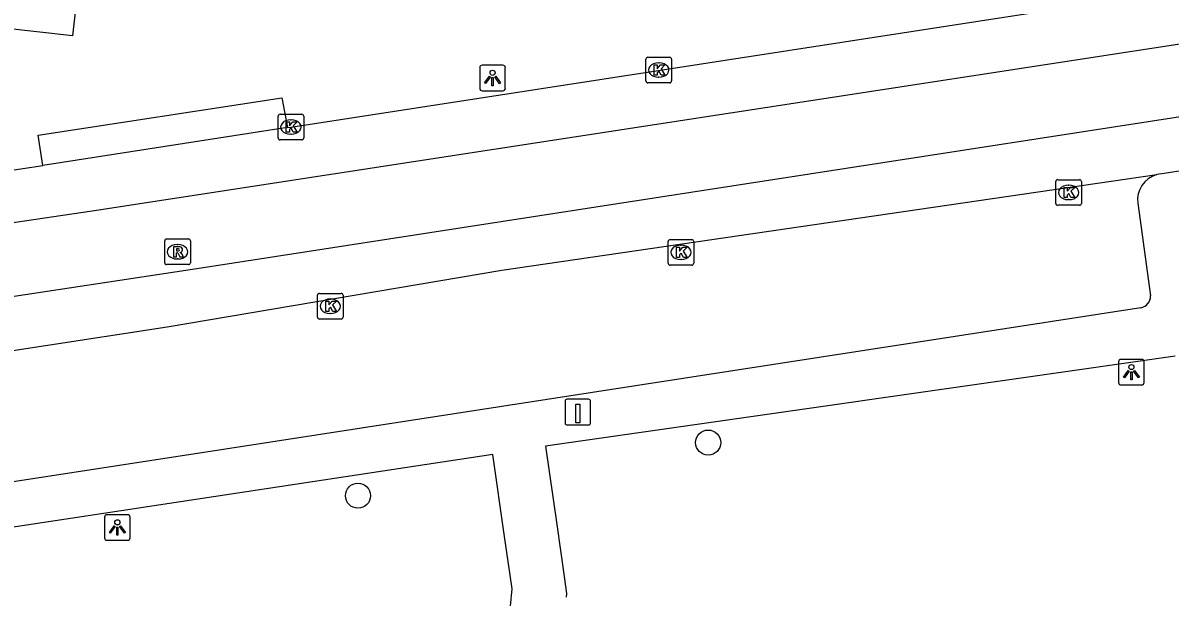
# Model space of a CAD drawing. Extents: x 162026 to 163499, y 387297 to 388169.
# Drawn here: x 162460.15 to 162504.91, y 387523.33 to 387545.73 of the extents above; entities that cross this region are included whole.
import ezdxf

# ---------------------------------------------------------------- set-up
doc = ezdxf.new("R2010")
doc.units = 0
for name, color, linetype in [('IMGEO_Boom', 7, 'Continuous'), ('IMGEO_Kolk', 7, 'Continuous'), ('IMGEO_Laadpaal', 7, 'Continuous'), ('IMGEO_Lichtpunt', 7, 'Continuous'), ('IMGEO_Rijbaan_lokaal_gesloten', 7, 'Continuous'), ('IMGEO_Rioolput', 7, 'Continuous'), ('IMGEO_Voetpad_open', 7, 'Continuous')]:
    doc.layers.add(name, color=color, linetype=linetype)

msp = doc.modelspace()

# ---------------------------------------------------------------- linework, layer by layer
at = {"layer": 'IMGEO_Boom'}
for centre in [(162486.885, 387529.36), (162473.219, 387527.288)]:
    msp.add_circle(centre, 0.489, dxfattribs=at)
at = {"layer": 'IMGEO_Kolk'}
for p, q in [((162484.454, 387543.469), (162484.454, 387544.321)), ((162484.529, 387544.395), (162485.381, 387544.395)), ((162484.942, 387544.175), (162484.967, 387544.175)), ((162485.455, 387544.321), (162485.455, 387543.469)), ((162485.381, 387543.395), (162484.529, 387543.395)), ((162484.965, 387543.615), (162484.94, 387543.615)), ((162470.102, 387541.246), (162470.102, 387542.098)), ((162470.177, 387542.172), (162471.029, 387542.172)), ((162470.59, 387541.952), (162470.615, 387541.952)), ((162471.103, 387542.098), (162471.103, 387541.246)), ((162471.029, 387541.172), (162470.177, 387541.172)), ((162470.613, 387541.392), (162470.588, 387541.392)), ((162500.45, 387538.692), (162500.45, 387539.544)), ((162500.525, 387539.618), (162501.377, 387539.618)), ((162500.938, 387539.398), (162500.963, 387539.398)), ((162501.451, 387539.544), (162501.451, 387538.692)), ((162500.961, 387538.838), (162500.936, 387538.838)), ((162501.377, 387538.618), (162500.525, 387538.618)), ((162485.323, 387536.357), (162485.323, 387537.209)), ((162485.398, 387537.283), (162486.25, 387537.283)), ((162485.811, 387537.063), (162485.836, 387537.063)), ((162486.324, 387537.209), (162486.324, 387536.357)), ((162486.25, 387536.283), (162485.398, 387536.283)), ((162485.834, 387536.503), (162485.809, 387536.503)), ((162471.639, 387534.254), (162471.639, 387535.106)), ((162471.714, 387535.18), (162472.566, 387535.18)), ((162472.127, 387534.96), (162472.152, 387534.96)), ((162472.64, 387535.106), (162472.64, 387534.254)), ((162472.15, 387534.4), (162472.125, 387534.4)), ((162472.566, 387534.18), (162471.714, 387534.18))]:
    msp.add_line(p, q, dxfattribs=at)
for points in [[(162484.454, 387543.469), (162484.454, 387544.321)], [(162484.529, 387544.395), (162485.381, 387544.395)], [(162485.455, 387544.321), (162485.455, 387543.469)], [(162484.775, 387544.095), (162484.898, 387544.095), (162484.898, 387543.944), (162485.028, 387544.095), (162485.192, 387544.095), (162485.046, 387543.944), (162485.199, 387543.695), (162485.047, 387543.695), (162484.962, 387543.859), (162484.898, 387543.792), (162484.898, 387543.695), (162484.775, 387543.695), (162484.775, 387544.095)], [(162485.381, 387543.395), (162484.529, 387543.395)], [(162470.102, 387541.246), (162470.102, 387542.098)], [(162470.177, 387542.172), (162471.029, 387542.172)], [(162471.103, 387542.098), (162471.103, 387541.246)], [(162470.423, 387541.872), (162470.546, 387541.872), (162470.546, 387541.721), (162470.676, 387541.872), (162470.84, 387541.872), (162470.694, 387541.721), (162470.847, 387541.472), (162470.695, 387541.472), (162470.61, 387541.636), (162470.546, 387541.569), (162470.546, 387541.472), (162470.423, 387541.472), (162470.423, 387541.872)], [(162471.029, 387541.172), (162470.177, 387541.172)], [(162500.45, 387538.692), (162500.45, 387539.544)], [(162500.525, 387539.618), (162501.377, 387539.618)], [(162500.771, 387539.318), (162500.894, 387539.318), (162500.894, 387539.167), (162501.024, 387539.318), (162501.188, 387539.318), (162501.042, 387539.167), (162501.195, 387538.918), (162501.043, 387538.918), (162500.958, 387539.082), (162500.894, 387539.015), (162500.894, 387538.918), (162500.771, 387538.918), (162500.771, 387539.318)], [(162501.451, 387539.544), (162501.451, 387538.692)], [(162501.377, 387538.618), (162500.525, 387538.618)], [(162485.323, 387536.357), (162485.323, 387537.209)], [(162485.398, 387537.283), (162486.25, 387537.283)], [(162486.324, 387537.209), (162486.324, 387536.357)], [(162485.644, 387536.983), (162485.767, 387536.983), (162485.767, 387536.832), (162485.897, 387536.983), (162486.061, 387536.983), (162485.915, 387536.832), (162486.068, 387536.583), (162485.916, 387536.583), (162485.831, 387536.747), (162485.767, 387536.68), (162485.767, 387536.583), (162485.644, 387536.583), (162485.644, 387536.983)], [(162486.25, 387536.283), (162485.398, 387536.283)], [(162471.639, 387534.254), (162471.639, 387535.106)], [(162471.714, 387535.18), (162472.566, 387535.18)], [(162471.96, 387534.88), (162472.083, 387534.88), (162472.083, 387534.729), (162472.213, 387534.88), (162472.377, 387534.88), (162472.231, 387534.729), (162472.384, 387534.48), (162472.232, 387534.48), (162472.147, 387534.644), (162472.083, 387534.577), (162472.083, 387534.48), (162471.96, 387534.48), (162471.96, 387534.88)], [(162472.64, 387535.106), (162472.64, 387534.254)], [(162472.566, 387534.18), (162471.714, 387534.18)]]:
    msp.add_lwpolyline(points, dxfattribs=at)
for centre, start, end in [((162484.531, 387544.319), 91.552, 178.448), ((162484.531, 387544.319), 91.552, 178.448), ((162485.379, 387544.319), 1.552, 88.448), ((162485.379, 387544.319), 1.552, 88.448), ((162484.531, 387543.471), 181.552, 268.448), ((162484.531, 387543.471), 181.552, 268.448), ((162485.379, 387543.471), 271.552, 358.448), ((162485.379, 387543.471), 271.552, 358.448), ((162470.179, 387542.096), 91.552, 178.448), ((162470.179, 387542.096), 91.552, 178.448), ((162471.027, 387542.096), 1.552, 88.448), ((162471.027, 387542.096), 1.552, 88.448), ((162470.179, 387541.248), 181.552, 268.448), ((162470.179, 387541.248), 181.552, 268.448), ((162471.027, 387541.248), 271.552, 358.448), ((162471.027, 387541.248), 271.552, 358.448), ((162500.527, 387539.542), 91.552, 178.448), ((162500.527, 387539.542), 91.552, 178.448), ((162501.375, 387539.542), 1.552, 88.448), ((162501.375, 387539.542), 1.552, 88.448), ((162500.527, 387538.694), 181.552, 268.448), ((162500.527, 387538.694), 181.552, 268.448), ((162501.375, 387538.694), 271.552, 358.448), ((162501.375, 387538.694), 271.552, 358.448), ((162485.4, 387537.207), 91.552, 178.448), ((162485.4, 387537.207), 91.552, 178.448), ((162486.248, 387537.207), 1.552, 88.448), ((162486.248, 387537.207), 1.552, 88.448), ((162485.4, 387536.359), 181.552, 268.448), ((162485.4, 387536.359), 181.552, 268.448), ((162486.248, 387536.359), 271.552, 358.448), ((162486.248, 387536.359), 271.552, 358.448), ((162471.716, 387535.104), 91.552, 178.448), ((162471.716, 387535.104), 91.552, 178.448), ((162472.564, 387535.104), 1.552, 88.448), ((162472.564, 387535.104), 1.552, 88.448), ((162471.716, 387534.256), 181.552, 268.448), ((162471.716, 387534.256), 181.552, 268.448), ((162472.564, 387534.256), 271.552, 358.448), ((162472.564, 387534.256), 271.552, 358.448)]:
    msp.add_arc(centre, 0.0765, start, end, dxfattribs=at)
for centre, major_axis, ratio, start_param, end_param in [((162484.941, 387543.895), (-0.387, 0.002), 0.722429, 4.712389, 7.853982), ((162484.966, 387543.895), (-0.39, 0.002), 0.717154, 1.570796, 4.712389), ((162470.589, 387541.672), (-0.387, 0.002), 0.722429, 4.712389, 7.853982), ((162470.614, 387541.672), (-0.39, 0.002), 0.717154, 1.570796, 4.712389), ((162500.937, 387539.118), (-0.387, 0.002), 0.722429, 4.712389, 7.853982), ((162500.962, 387539.118), (-0.39, 0.002), 0.717154, 1.570796, 4.712389), ((162485.81, 387536.783), (-0.387, 0.002), 0.722429, 4.712389, 7.853982), ((162485.835, 387536.783), (-0.39, 0.002), 0.717154, 1.570796, 4.712389), ((162472.126, 387534.68), (-0.387, 0.002), 0.722429, 4.712389, 7.853982), ((162472.151, 387534.68), (-0.39, 0.002), 0.717154, 1.570796, 4.712389)]:
    msp.add_ellipse(centre, major_axis=major_axis, ratio=ratio, start_param=start_param, end_param=end_param, dxfattribs=at)
at = {"layer": 'IMGEO_Laadpaal'}
for p, q in [((162481.299, 387530.965), (162481.299, 387530.124)), ((162481.299, 387530.965), (162481.299, 387530.124)), ((162482.215, 387531.049), (162481.374, 387531.049)), ((162482.215, 387531.049), (162481.374, 387531.049)), ((162482.299, 387530.133), (162482.299, 387530.974)), ((162482.299, 387530.133), (162482.299, 387530.974)), ((162481.383, 387530.049), (162482.224, 387530.049)), ((162481.383, 387530.049), (162482.224, 387530.049))]:
    msp.add_line(p, q, dxfattribs=at)
msp.add_lwpolyline([(162481.714, 387530.862), (162481.874, 387530.862), (162481.874, 387530.129), (162481.714, 387530.129), (162481.714, 387530.862)], dxfattribs=at)
for centre, start, end in [((162481.377, 387530.971), 92.4484, 184.2845), ((162481.377, 387530.971), 92.4484, 184.2845), ((162482.221, 387530.971), 2.4484, 94.2845), ((162482.221, 387530.971), 2.4484, 94.2845), ((162481.377, 387530.127), 182.4484, 274.2845), ((162481.377, 387530.127), 182.4484, 274.2845), ((162482.221, 387530.127), 272.4484, 4.2845), ((162482.221, 387530.127), 272.4484, 4.2845)]:
    msp.add_arc(centre, 0.0779, start, end, dxfattribs=at)
at = {"layer": 'IMGEO_Lichtpunt'}
for p, q in [((162477.973, 387543.99), (162477.973, 387543.183)), ((162477.973, 387543.99), (162477.973, 387543.183)), ((162478.875, 387544.085), (162478.067, 387544.085)), ((162478.875, 387544.085), (162478.067, 387544.085)), ((162478.969, 387543.183), (162478.969, 387543.99)), ((162478.969, 387543.183), (162478.969, 387543.99)), ((162478.067, 387543.089), (162478.875, 387543.089)), ((162478.067, 387543.089), (162478.875, 387543.089)), ((162503.803, 387532.605), (162502.995, 387532.605)), ((162503.803, 387532.605), (162502.995, 387532.605)), ((162502.901, 387532.51), (162502.901, 387531.703)), ((162502.901, 387532.51), (162502.901, 387531.703)), ((162503.897, 387531.703), (162503.897, 387532.51)), ((162503.897, 387531.703), (162503.897, 387532.51)), ((162502.995, 387531.609), (162503.803, 387531.609)), ((162502.995, 387531.609), (162503.803, 387531.609)), ((162463.33, 387526.451), (162463.33, 387525.644)), ((162463.33, 387526.451), (162463.33, 387525.644)), ((162464.232, 387526.546), (162463.424, 387526.546)), ((162464.232, 387526.546), (162463.424, 387526.546)), ((162464.326, 387525.644), (162464.326, 387526.451)), ((162464.326, 387525.644), (162464.326, 387526.451)), ((162463.424, 387525.55), (162464.232, 387525.55)), ((162463.424, 387525.55), (162464.232, 387525.55))]:
    msp.add_line(p, q, dxfattribs=at)
for points in [[(162478.347, 387543.654), (162478.386, 387543.626), (162478.198, 387543.364), (162478.16, 387543.391), (162478.347, 387543.654)], [(162478.449, 387543.606), (162478.496, 387543.606), (162478.496, 387543.284), (162478.449, 387543.284), (162478.449, 387543.606)], [(162478.559, 387543.626), (162478.597, 387543.653), (162478.784, 387543.391), (162478.745, 387543.363), (162478.559, 387543.626)], [(162503.275, 387532.174), (162503.314, 387532.146), (162503.126, 387531.884), (162503.088, 387531.911), (162503.275, 387532.174)], [(162503.377, 387532.126), (162503.424, 387532.126), (162503.424, 387531.804), (162503.377, 387531.804), (162503.377, 387532.126)], [(162503.487, 387532.146), (162503.525, 387532.173), (162503.712, 387531.911), (162503.673, 387531.883), (162503.487, 387532.146)], [(162463.704, 387526.115), (162463.743, 387526.087), (162463.555, 387525.825), (162463.517, 387525.852), (162463.704, 387526.115)], [(162463.806, 387526.067), (162463.853, 387526.067), (162463.853, 387525.745), (162463.806, 387525.745), (162463.806, 387526.067)], [(162463.916, 387526.087), (162463.954, 387526.114), (162464.141, 387525.852), (162464.102, 387525.824), (162463.916, 387526.087)]]:
    msp.add_lwpolyline(points, dxfattribs=at)
for centre in [(162478.472, 387543.788), (162503.4, 387532.308), (162463.829, 387526.249)]:
    msp.add_circle(centre, 0.0994, dxfattribs=at)
for centre, start, end in [((162478.067, 387543.99), 90, 180), ((162478.067, 387543.99), 90, 180), ((162478.875, 387543.99), 0, 90), ((162478.875, 387543.99), 0, 90), ((162478.067, 387543.183), 180, 270), ((162478.067, 387543.183), 180, 270), ((162478.875, 387543.183), 270, 0), ((162478.875, 387543.183), 270, 360), ((162502.995, 387532.51), 90, 180), ((162502.995, 387532.51), 90, 180), ((162503.803, 387532.51), 0, 90), ((162503.803, 387532.51), 0, 90), ((162502.995, 387531.703), 180, 270), ((162502.995, 387531.703), 180, 270), ((162503.803, 387531.703), 270, 0), ((162503.803, 387531.703), 270, 360), ((162463.424, 387526.451), 90, 180), ((162463.424, 387526.451), 90, 180), ((162464.232, 387526.451), 0, 90), ((162464.232, 387526.451), 0, 90), ((162463.424, 387525.644), 180, 270), ((162463.424, 387525.644), 180, 270), ((162464.232, 387525.644), 270, 0), ((162464.232, 387525.644), 270, 360)]:
    msp.add_arc(centre, 0.0946, start, end, dxfattribs=at)
at = {"layer": 'IMGEO_Rijbaan_lokaal_gesloten'}
for points in [[(162470.466, 387541.651), (162470.603, 387541.672), (162509.387, 387547.66)], [(162509.699, 387545.576), (162462.843, 387538.385), (162442.063, 387535.314)], [(162510.113, 387542.815), (162466.934, 387536.14), (162458.496, 387534.86)], [(162470.466, 387541.651), (162460.922, 387540.172)], [(162510.422, 387540.759), (162504.673, 387539.858), (162504.387, 387539.815)], [(162455.051, 387539.289), (162460.922, 387540.172)], [(162427.67, 387528.537), (162449.646, 387531.38), (162458.56, 387532.765), (162465.776, 387533.871), (162478.839, 387536.086), (162504.387, 387539.815)]]:
    msp.add_lwpolyline(points, dxfattribs=at)
at = {"layer": 'IMGEO_Rioolput'}
for p, q in [((162465.678, 387536.378), (162465.678, 387537.23)), ((162465.753, 387537.304), (162466.605, 387537.304)), ((162466.166, 387537.084), (162466.191, 387537.084)), ((162466.679, 387537.23), (162466.679, 387536.378)), ((162466.605, 387536.304), (162465.753, 387536.304)), ((162466.189, 387536.524), (162466.164, 387536.524))]:
    msp.add_line(p, q, dxfattribs=at)
for points in [[(162465.678, 387536.378), (162465.678, 387537.23)], [(162465.753, 387537.304), (162466.605, 387537.304)], [(162466.267, 387537.002), (162466.015, 387537.004), (162466.015, 387536.604)], [(162466.679, 387537.23), (162466.679, 387536.378)], [(162466.015, 387536.604), (162466.139, 387536.604), (162466.139, 387536.766), (162466.15, 387536.766)], [(162466.193, 387536.923), (162466.139, 387536.923), (162466.139, 387536.842)], [(162466.139, 387536.842), (162466.191, 387536.842)], [(162466.197, 387536.737), (162466.268, 387536.604), (162466.408, 387536.604), (162466.343, 387536.73)], [(162466.605, 387536.304), (162465.753, 387536.304)]]:
    msp.add_lwpolyline(points, dxfattribs=at)
for centre, radius, start, end in [((162465.755, 387537.228), 0.0765, 91.552, 178.448), ((162465.755, 387537.228), 0.0765, 91.552, 178.448), ((162466.266, 387536.892), 0.109, 350.3612, 89.416), ((162466.603, 387537.228), 0.0765, 1.552, 88.448), ((162466.603, 387537.228), 0.0765, 1.552, 88.448), ((162466.149, 387536.713), 0.0533, 26.0293, 88.6989), ((162466.175, 387537.031), 0.19, 274.7715, 282.9687), ((162466.199, 387536.827), 0.0964, 77.0061, 93.1865), ((162466.213, 387536.884), 0.0378, 276.6634, 79.6772), ((162466.264, 387536.892), 0.112, 277.5842, 350.9817), ((162466.248, 387536.677), 0.108, 29.5134, 73.7905), ((162465.755, 387536.38), 0.0765, 181.552, 268.448), ((162465.755, 387536.38), 0.0765, 181.552, 268.448), ((162466.603, 387536.38), 0.0765, 271.552, 358.448), ((162466.603, 387536.38), 0.0765, 271.552, 358.448)]:
    msp.add_arc(centre, radius, start, end, dxfattribs=at)
for centre, major_axis, ratio, start_param, end_param in [((162466.165, 387536.804), (-0.387, 0.002), 0.722429, 4.712389, 7.853982), ((162466.19, 387536.804), (-0.39, 0.002), 0.717154, 1.570796, 4.712389)]:
    msp.add_ellipse(centre, major_axis=major_axis, ratio=ratio, start_param=start_param, end_param=end_param, dxfattribs=at)
at = {"layer": 'IMGEO_Voetpad_open'}
for points in [[(162462.355, 387547.672), (162462.082, 387545.236), (162422.177, 387549.714)], [(162460.922, 387540.172), (162460.741, 387541.35), (162470.253, 387542.817), (162470.466, 387541.651)], [(162503.645, 387538.702), (162504.146, 387535.081)], [(162503.773, 387534.618), (162466.278, 387528.829), (162451.546, 387526.573), (162443.548, 387525.456), (162430.879, 387523.851), (162429.355, 387523.666), (162428.912, 387523.794), (162428.713, 387524.114), (162428.142, 387528.164)], [(162505.106, 387532.738), (162480.536, 387529.223), (162480.976, 387526.159), (162481.266, 387524.136), (162481.362, 387523.47), (162481.345, 387523.334)], [(162478.98, 387520.947), (162479.234, 387523.65), (162478.939, 387525.698), (162478.478, 387528.899), (162450.917, 387524.717), (162443.278, 387523.558), (162443.693, 387520.479), (162443.8, 387519.686)]]:
    msp.add_lwpolyline(points, dxfattribs=at)
for centre, radius, start, end in [((162504.666, 387538.825), 1.028, 105.7383, 186.8816), ((162503.687, 387535.069), 0.459, 280.7772, 1.5119)]:
    msp.add_arc(centre, radius, start, end, dxfattribs=at)

doc.saveas('drawing.dxf')
